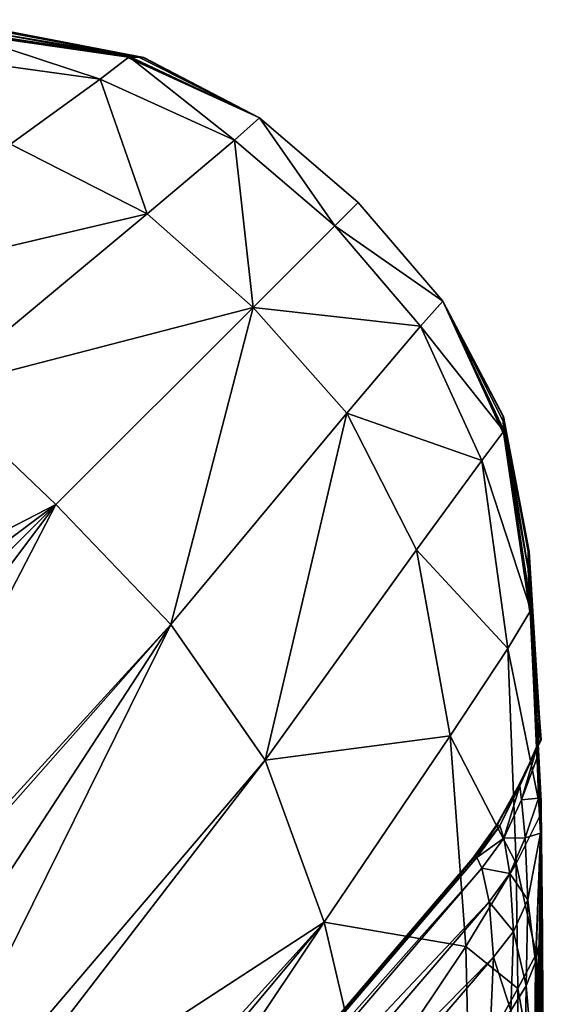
# Model space of a CAD drawing. Header units: millimetres. Extents: x -450 to 450, y -650 to 650.
# Tile 367 of 367: x 441 to 450, y 633 to 650. Entities that reach past the tile are written whole.
import ezdxf

# ---------------------------------------------------------------- set-up
doc = ezdxf.new("R2010")
doc.units = ezdxf.units.MM
doc.layers.add('W', color=7, linetype='Continuous', true_color=0x06873a)

msp = doc.modelspace()

# ---------------------------------------------------------------- meshes
at = {"layer": 'W', "color": 46, "true_color": 0x876e08}
mesh = msp.add_polyface(dxfattribs=at)
corners = [(436.599, 650.143, 313.533), (435.751, 649.715, 313.533), (439.418, 649.572, 313.533), (440.069, 649.969, 313.533), (437.099, 649.766, 288.923), (437.092, 649.769, 291.974), (437.847, 650.131, 292.289), (437.099, 649.766, 261.75), (437.857, 650.143, 289.215), (436.404, 649.381, 288.651), (443.122, 649.507, 313.533), (443.139, 649.507, 312.682), (440.134, 649.968, 312.682), (443.129, 649.507, 310.301), (440.095, 649.97, 310.076), (437.099, 649.766, 207.023), (437.857, 650.143, 261.981), (437.099, 649.766, 158.517), (437.857, 650.143, 207.149), (437.071, 649.777, 294.34), (436.392, 649.436, 294.048), (436.182, 649.506, 296.03), (436.836, 649.807, 296.293), (437.817, 650.095, 294.646), (436.188, 649.872, 298.109), (436.862, 650.095, 298.357), (441.07, 649.939, 261.959), (443.373, 649.5, 261.938), (443.373, 649.5, 207.111), (441.07, 649.94, 207.129), (443.373, 649.5, 158.517), (441.07, 649.939, 158.517), (443.373, 649.495, 295.524), (441.073, 649.92, 295.214), (440.768, 649.924, 298.652), (443.373, 649.498, 292.566), (441.071, 649.935, 292.464), (443.373, 649.5, 289.23), (441.07, 649.939, 289.225), (443.067, 649.509, 304.858), (439.848, 649.976, 303.959), (443.297, 649.496, 299.242), (436.599, 650.143, 3.5), (440.069, 649.969, 3.5), (439.418, 649.572, 3.5), (435.751, 649.716, 3.5), (437.847, 650.131, 24.744), (437.092, 649.769, 25.06), (437.099, 649.766, 28.111), (436.404, 649.381, 28.383), (437.857, 650.143, 27.819), (437.099, 649.766, 55.283), (440.095, 649.97, 6.958), (443.129, 649.507, 6.733), (443.139, 649.507, 4.351), (440.134, 649.969, 4.351), (443.122, 649.507, 3.5), (437.857, 650.142, 55.052), (437.099, 649.766, 110.011), (437.857, 650.143, 109.885), (437.071, 649.777, 22.694), (436.836, 649.807, 20.74), (437.817, 650.095, 22.388), (436.182, 649.506, 21.004), (436.392, 649.436, 22.985), (436.188, 649.872, 18.925), (436.862, 650.095, 18.677), (443.373, 649.5, 109.922), (441.07, 649.94, 109.905), (443.373, 649.5, 55.095), (441.07, 649.939, 55.075), (441.073, 649.92, 21.82), (441.071, 649.934, 24.569), (443.373, 649.498, 24.468), (440.768, 649.924, 18.381), (443.373, 649.495, 21.51), (443.373, 649.5, 27.804), (441.07, 649.939, 27.809), (443.297, 649.496, 17.791), (443.067, 649.509, 12.175), (439.848, 649.976, 13.075)]
mesh.append_faces([[corners[k] for k in face] for face in [(0, 1, 2), (2, 3, 0), (4, 5, 6), (7, 4, 8), (5, 4, 9), (10, 11, 12), (12, 3, 10), (11, 13, 14), (14, 12, 11), (15, 7, 16), (17, 15, 18), (6, 5, 19), (20, 19, 5), (21, 22, 19), (23, 19, 22), (24, 22, 21), (22, 24, 25), (26, 27, 28), (28, 29, 26), (30, 31, 29), (29, 28, 30), (32, 33, 34), (35, 36, 33), (36, 35, 37), (37, 38, 36), (27, 26, 38), (38, 37, 27), (13, 39, 40), (40, 14, 13), (39, 41, 34), (34, 40, 39), (42, 43, 44), (44, 45, 42), (46, 47, 48), (49, 48, 47), (50, 48, 51), (52, 53, 54), (54, 55, 52), (56, 43, 55), (55, 54, 56), (57, 51, 58), (59, 58, 17), (60, 47, 46), (61, 60, 62), (60, 61, 63), (47, 60, 64), (63, 61, 65), (66, 65, 61), (30, 67, 68), (68, 31, 30), (67, 69, 70), (70, 68, 67), (71, 72, 73), (74, 71, 75), (69, 76, 77), (77, 70, 69), (76, 73, 72), (72, 77, 76), (78, 79, 80), (80, 74, 78), (79, 53, 52), (52, 80, 79)]], dxfattribs={"vtx2": -1, "color": 46})
mesh = msp.add_polyface(dxfattribs=at)
corners = [(437.925, 648.591, 313.533), (439.418, 649.572, 313.533), (435.751, 649.715, 313.533), (441.099, 648.018, 313.533), (442.626, 649.13, 313.533), (443.122, 649.507, 313.533), (440.069, 649.969, 313.533), (445.235, 645.234, 313.533), (443.429, 646.832, 313.533), (439.823, 643.829, 313.533), (441.871, 641.871, 313.533), (437.509, 645.439, 313.533), (436.404, 649.381, 261.544), (436.404, 649.381, 288.651), (437.099, 649.766, 288.923), (437.099, 649.766, 261.75), (436.401, 649.394, 291.672), (437.092, 649.769, 291.974), (434.749, 646.442, 313.533), (444.915, 648.087, 313.533), (435.84, 648.994, 291.398), (435.836, 648.977, 288.42), (436.404, 649.38, 158.517), (436.404, 649.38, 206.911), (437.099, 649.766, 207.023), (437.099, 649.766, 158.517), (435.836, 648.977, 206.831), (435.836, 648.977, 158.517), (436.392, 649.436, 294.048), (437.071, 649.777, 294.34), (436.182, 649.506, 296.03), (440.768, 649.924, 298.652), (443.297, 649.496, 299.242), (443.373, 649.495, 295.524), (441.073, 649.92, 295.214), (443.373, 649.498, 292.566), (443.829, 639.824, 313.533), (440.069, 649.969, 3.5), (443.122, 649.507, 3.5), (442.626, 649.13, 3.5), (439.418, 649.572, 3.5), (441.099, 648.018, 3.5), (437.925, 648.591, 3.5), (435.751, 649.716, 3.5), (437.509, 645.439, 3.5), (443.429, 646.832, 3.5), (439.823, 643.829, 3.5), (445.235, 645.234, 3.5), (441.871, 641.871, 3.5), (432.188, 636.863, 3.5), (437.092, 649.769, 25.06), (436.401, 649.394, 25.361), (436.404, 649.381, 28.383), (436.404, 649.381, 55.49), (437.099, 649.766, 55.283), (437.099, 649.766, 28.111), (434.749, 646.442, 3.5), (444.915, 648.088, 3.5), (435.836, 648.977, 28.614), (435.84, 648.994, 25.635), (436.404, 649.38, 110.122), (437.099, 649.766, 110.011), (435.836, 648.976, 110.202), (436.182, 649.506, 21.004), (436.392, 649.436, 22.985), (437.071, 649.777, 22.694), (443.373, 649.498, 24.468), (443.373, 649.495, 21.51), (441.073, 649.92, 21.82), (443.297, 649.496, 17.791), (440.768, 649.924, 18.381), (443.829, 639.824, 3.5)]
mesh.append_faces([[corners[k] for k in face] for face in [(0, 1, 2), (3, 4, 1), (1, 0, 3), (4, 5, 6), (6, 1, 4), (7, 8, 9), (9, 10, 7), (8, 3, 11), (11, 9, 8), (12, 13, 14), (14, 15, 12), (13, 16, 17), (11, 3, 0), (0, 18, 11), (5, 4, 19), (4, 3, 8), (8, 19, 4), (20, 16, 13), (21, 13, 12), (22, 23, 24), (24, 25, 22), (23, 12, 15), (15, 24, 23), (12, 23, 26), (23, 22, 27), (17, 16, 28), (29, 28, 30), (28, 16, 20), (31, 32, 33), (34, 33, 35), (7, 10, 36), (37, 38, 39), (39, 40, 37), (41, 42, 40), (40, 39, 41), (43, 40, 42), (44, 41, 45), (45, 46, 44), (47, 48, 46), (46, 45, 47), (49, 46, 48), (50, 51, 52), (53, 54, 55), (55, 52, 53), (42, 41, 44), (44, 56, 42), (45, 41, 39), (57, 39, 38), (53, 52, 58), (52, 51, 59), (54, 53, 60), (60, 61, 54), (22, 25, 61), (61, 60, 22), (62, 60, 53), (27, 22, 60), (63, 64, 65), (64, 51, 50), (59, 51, 64), (66, 67, 68), (67, 69, 70), (71, 48, 47)]], dxfattribs={"vtx2": -1, "color": 46})
mesh = msp.add_polyface(dxfattribs=at)
corners = [(443.122, 649.507, 313.533), (445.342, 648.469, 313.533), (445.342, 648.469, 312.682), (443.139, 649.507, 312.682), (447.025, 647.025, 312.682), (447.025, 647.025, 310.376), (445.342, 648.469, 310.376), (443.129, 649.507, 310.301), (445.342, 648.469, 289.225), (445.342, 648.47, 292.598), (447.025, 647.025, 292.596), (443.373, 649.5, 261.938), (443.373, 649.5, 289.23), (445.342, 648.47, 261.921), (443.373, 649.498, 292.566), (445.342, 648.469, 305.158), (443.297, 649.496, 299.242), (443.067, 649.509, 304.858), (445.342, 648.47, 299.439), (445.235, 645.234, 313.533), (446.624, 646.624, 313.533), (444.915, 648.087, 313.533), (443.429, 646.832, 313.533), (445.342, 648.469, 207.099), (447.025, 647.025, 261.914), (445.342, 648.47, 158.517), (447.025, 647.025, 207.094), (443.373, 649.5, 158.517), (443.373, 649.5, 207.111), (445.342, 648.47, 295.627), (447.025, 647.025, 299.439), (447.025, 647.025, 295.627), (443.373, 649.495, 295.524), (443.122, 649.507, 3.5), (443.139, 649.507, 4.351), (445.342, 648.469, 4.351), (445.342, 648.47, 3.5), (443.129, 649.507, 6.733), (445.342, 648.47, 6.658), (447.025, 647.025, 6.658), (447.025, 647.025, 4.351), (445.342, 648.47, 24.436), (443.373, 649.498, 24.468), (443.373, 649.5, 27.804), (445.342, 648.47, 27.809), (443.373, 649.5, 55.095), (445.342, 648.47, 55.112), (447.025, 647.025, 27.814), (443.067, 649.509, 12.175), (445.342, 648.47, 11.875), (443.297, 649.496, 17.791), (445.342, 648.47, 17.594), (445.235, 645.234, 3.5), (443.429, 646.832, 3.5), (444.915, 648.088, 3.5), (446.624, 646.624, 3.5), (442.626, 649.13, 3.5), (447.025, 647.025, 55.12), (445.342, 648.47, 109.935), (443.373, 649.5, 109.922), (447.025, 647.025, 109.94), (443.373, 649.495, 21.51), (445.342, 648.47, 21.406)]
mesh.append_faces([[corners[k] for k in face] for face in [(0, 1, 2), (2, 3, 0), (4, 2, 1), (5, 6, 2), (6, 7, 3), (3, 2, 6), (8, 9, 10), (11, 12, 8), (8, 13, 11), (12, 14, 9), (9, 8, 12), (15, 6, 5), (16, 17, 15), (15, 18, 16), (17, 7, 6), (6, 15, 17), (19, 20, 21), (21, 22, 19), (1, 21, 20), (21, 1, 0), (23, 13, 24), (25, 23, 26), (27, 28, 23), (23, 25, 27), (28, 11, 13), (13, 23, 28), (29, 18, 30), (9, 29, 31), (14, 32, 29), (29, 9, 14), (32, 16, 18), (18, 29, 32), (33, 34, 35), (35, 36, 33), (34, 37, 38), (38, 35, 34), (35, 38, 39), (36, 35, 40), (41, 42, 43), (43, 44, 41), (45, 46, 44), (44, 43, 45), (47, 44, 46), (38, 37, 48), (48, 49, 38), (50, 51, 49), (49, 48, 50), (52, 53, 54), (54, 55, 52), (56, 54, 53), (33, 36, 54), (55, 54, 36), (57, 46, 58), (46, 45, 59), (59, 58, 46), (27, 25, 58), (58, 59, 27), (60, 58, 25), (51, 50, 61), (61, 62, 51), (42, 41, 62), (62, 61, 42)]], dxfattribs={"vtx2": -1, "color": 46})
mesh = msp.add_polyface(dxfattribs=at)
corners = [(411.183, 625.17, 313.533), (413.18, 620.326, 313.533), (439.823, 643.829, 313.533), (437.509, 645.439, 313.533), (415.954, 615.954, 313.533), (441.871, 641.871, 313.533), (407.085, 633.231, 313.533), (431.766, 647.142, 313.533), (429.085, 647.249, 313.533), (409.144, 629.363, 313.533), (434.749, 646.442, 313.533), (435.836, 648.977, 288.42), (428.081, 642.367, 286.044), (428.085, 642.381, 288.984), (435.836, 648.977, 261.385), (428.081, 642.367, 259.332), (431.095, 649.202, 301.505), (423.329, 642.576, 298.964), (420.815, 642.564, 299.265), (427.919, 642.504, 293.316), (427.355, 642.624, 295.144), (435.092, 649.256, 297.644), (426.422, 642.702, 296.753), (434.148, 649.33, 299.267), (428.081, 642.366, 158.517), (428.081, 642.367, 205.664), (435.836, 648.977, 206.831), (435.836, 648.977, 158.517), (405.824, 623.363, 202.292), (405.824, 623.363, 158.517), (428.097, 642.425, 291.335), (435.85, 649.046, 293.787), (435.668, 649.134, 295.798), (405.814, 623.369, 282.258), (425.139, 642.654, 298.077), (432.86, 649.273, 300.611), (405.824, 623.363, 279.339), (420.326, 613.18, 313.533), (443.829, 639.824, 313.533), (429.824, 638.889, 3.5), (437.509, 645.439, 3.5), (439.823, 643.829, 3.5), (432.188, 636.863, 3.5), (427.53, 643.644, 3.5), (421.926, 641.617, 3.5), (429.085, 647.249, 3.5), (431.766, 647.142, 3.5), (418.33, 641.719, 3.5), (425.996, 647.314, 3.5), (427.438, 640.325, 3.5), (434.749, 646.442, 3.5), (428.085, 642.381, 28.05), (428.081, 642.367, 30.989), (435.836, 648.977, 28.614), (428.081, 642.366, 57.701), (435.836, 648.977, 55.648), (420.815, 642.564, 17.769), (423.329, 642.576, 18.07), (431.095, 649.202, 15.529), (434.148, 649.33, 17.766), (426.422, 642.702, 20.28), (427.355, 642.624, 21.889), (435.092, 649.256, 19.39), (427.919, 642.504, 23.717), (428.081, 642.367, 111.37), (435.836, 648.976, 110.202), (405.824, 623.363, 114.742), (435.668, 649.134, 21.236), (428.097, 642.425, 25.698), (435.85, 649.046, 23.246), (405.814, 623.369, 34.775), (425.139, 642.654, 18.957), (432.86, 649.273, 16.423), (405.824, 623.363, 37.694), (413.541, 627.442, 3.5), (416.009, 625.864, 3.5), (418.614, 623.719, 3.5), (434.534, 634.534, 3.5), (421.228, 621.228, 3.5), (436.863, 632.188, 3.5), (423.719, 618.615, 3.5), (438.889, 629.824, 3.5), (425.864, 616.009, 3.5)]
mesh.append_faces([[corners[k] for k in face] for face in [(0, 1, 2), (2, 3, 0), (1, 4, 5), (5, 2, 1), (6, 7, 8), (9, 10, 7), (0, 3, 10), (11, 12, 13), (14, 15, 12), (16, 17, 18), (19, 20, 21), (20, 22, 23), (24, 25, 26), (26, 27, 24), (25, 15, 14), (15, 25, 28), (25, 24, 29), (13, 30, 31), (30, 19, 32), (30, 13, 33), (22, 34, 35), (34, 17, 16), (33, 13, 12), (36, 12, 15), (37, 38, 5), (39, 40, 41), (41, 42, 39), (43, 44, 45), (45, 46, 43), (44, 47, 48), (48, 45, 44), (39, 49, 50), (50, 40, 39), (49, 43, 46), (46, 50, 49), (51, 52, 53), (52, 54, 55), (55, 53, 52), (56, 57, 58), (59, 60, 61), (62, 61, 63), (55, 54, 64), (64, 65, 55), (24, 27, 65), (65, 64, 24), (66, 64, 54), (29, 24, 64), (67, 63, 68), (69, 68, 51), (70, 51, 68), (58, 57, 71), (72, 71, 60), (54, 52, 73), (52, 51, 70), (43, 49, 74), (49, 39, 75), (39, 42, 76), (76, 75, 39), (42, 77, 78), (78, 76, 42), (77, 79, 80), (79, 81, 82)]], dxfattribs={"vtx2": -1, "color": 46})
mesh = msp.add_polyface(dxfattribs=at)
corners = [(445.342, 648.469, 313.533), (447.025, 647.025, 313.533), (447.025, 647.025, 312.682), (445.342, 648.469, 312.682), (447.025, 647.025, 310.376), (447.025, 647.025, 292.596), (447.025, 647.025, 289.22), (445.342, 648.469, 289.225), (447.025, 647.025, 261.914), (445.342, 648.47, 261.921), (447.025, 647.025, 305.158), (445.342, 648.469, 305.158), (447.025, 647.025, 299.439), (445.342, 648.47, 299.439), (446.624, 646.624, 313.533), (447.025, 647.025, 207.094), (445.342, 648.469, 207.099), (447.025, 647.025, 158.517), (445.342, 648.47, 158.517), (447.025, 647.025, 295.627), (445.342, 648.47, 295.627), (445.342, 648.47, 292.598), (448.469, 645.342, 312.682), (448.469, 645.342, 313.533), (448.469, 645.342, 292.598), (448.469, 645.342, 289.225), (448.469, 645.342, 261.921), (448.469, 645.342, 305.158), (448.469, 645.342, 299.439), (448.469, 645.342, 207.099), (448.469, 645.342, 158.517), (448.469, 645.342, 295.627), (447.025, 647.025, 6.658), (447.025, 647.025, 4.351), (445.342, 648.469, 4.351), (447.025, 647.025, 3.5), (445.342, 648.47, 3.5), (447.025, 647.025, 24.437), (445.342, 648.47, 24.436), (445.342, 648.47, 27.809), (447.025, 647.025, 27.814), (445.342, 648.47, 55.112), (447.025, 647.025, 55.12), (445.342, 648.47, 6.658), (445.342, 648.47, 11.875), (447.025, 647.025, 11.875), (445.342, 648.47, 17.594), (447.025, 647.025, 17.594), (446.624, 646.624, 3.5), (445.342, 648.47, 109.935), (447.025, 647.025, 109.94), (445.342, 648.47, 21.406), (447.025, 647.025, 21.406), (448.469, 645.342, 3.5), (448.469, 645.342, 4.351), (448.469, 645.342, 6.658), (448.469, 645.342, 27.809), (448.469, 645.342, 24.436), (448.469, 645.342, 55.112), (448.469, 645.342, 11.875), (448.469, 645.342, 17.594), (448.469, 645.342, 109.935), (448.469, 645.342, 21.406)]
mesh.append_faces([[corners[k] for k in face] for face in [(0, 1, 2), (3, 2, 4), (5, 6, 7), (6, 8, 9), (9, 7, 6), (4, 10, 11), (10, 12, 13), (13, 11, 10), (14, 1, 0), (8, 15, 16), (15, 17, 18), (12, 19, 20), (19, 5, 21), (4, 2, 22), (2, 1, 23), (5, 24, 25), (25, 6, 5), (26, 8, 6), (6, 25, 26), (27, 10, 4), (28, 12, 10), (23, 1, 14), (29, 15, 8), (30, 17, 15), (12, 28, 31), (31, 19, 12), (24, 5, 19), (32, 33, 34), (33, 35, 36), (37, 38, 39), (39, 40, 37), (41, 42, 40), (32, 43, 44), (44, 45, 32), (46, 47, 45), (45, 44, 46), (36, 35, 48), (49, 50, 42), (18, 17, 50), (47, 46, 51), (51, 52, 47), (38, 37, 52), (52, 51, 38), (53, 35, 33), (33, 54, 53), (32, 55, 54), (54, 33, 32), (37, 40, 56), (56, 57, 37), (40, 42, 58), (32, 45, 59), (59, 55, 32), (45, 47, 60), (60, 59, 45), (48, 35, 53), (42, 50, 61), (61, 58, 42), (50, 17, 30), (30, 61, 50), (47, 52, 62), (62, 60, 47), (52, 37, 57), (57, 62, 52)]], dxfattribs={"vtx2": -1, "color": 46})
mesh = msp.add_polyface(dxfattribs=at)
corners = [(443.829, 639.824, 313.533), (446.832, 643.429, 313.533), (445.235, 645.234, 313.533), (449.507, 643.122, 313.533), (449.507, 643.139, 312.682), (448.469, 645.342, 312.682), (448.469, 645.342, 313.533), (449.507, 643.129, 310.301), (448.469, 645.342, 310.376), (447.025, 647.025, 310.376), (447.025, 647.025, 312.682), (448.469, 645.342, 292.598), (449.498, 643.373, 292.566), (449.5, 643.373, 289.23), (448.469, 645.342, 289.225), (449.5, 643.373, 261.938), (448.469, 645.342, 261.921), (448.469, 645.342, 305.158), (449.509, 643.068, 304.858), (449.496, 643.297, 299.242), (448.469, 645.342, 299.439), (447.025, 647.025, 305.158), (448.087, 644.916, 313.533), (446.624, 646.624, 313.533), (449.13, 642.626, 313.533), (447.025, 647.025, 261.914), (448.469, 645.342, 207.099), (449.5, 643.373, 207.111), (449.5, 643.373, 158.517), (448.469, 645.342, 158.517), (447.025, 647.025, 207.094), (449.495, 643.374, 295.524), (448.469, 645.342, 295.627), (447.025, 647.025, 295.627), (445.235, 645.234, 3.5), (446.832, 643.429, 3.5), (443.829, 639.824, 3.5), (449.507, 643.122, 3.5), (448.469, 645.342, 3.5), (448.469, 645.342, 4.351), (449.507, 643.139, 4.351), (448.469, 645.342, 6.658), (449.507, 643.129, 6.733), (448.469, 645.342, 55.112), (448.469, 645.342, 27.809), (447.025, 647.025, 27.814), (449.5, 643.373, 55.095), (449.5, 643.372, 27.804), (449.498, 643.373, 24.468), (448.469, 645.342, 24.436), (449.496, 643.297, 17.791), (449.509, 643.068, 12.175), (448.469, 645.342, 11.875), (448.469, 645.342, 17.594), (446.624, 646.624, 3.5), (448.087, 644.916, 3.5), (449.13, 642.626, 3.5), (449.5, 643.373, 109.922), (448.469, 645.342, 109.935), (449.495, 643.374, 21.51), (448.469, 645.342, 21.406)]
mesh.append_faces([[corners[k] for k in face] for face in [(0, 1, 2), (3, 4, 5), (5, 6, 3), (4, 7, 8), (8, 5, 4), (5, 8, 9), (6, 5, 10), (11, 12, 13), (13, 14, 11), (15, 16, 14), (14, 13, 15), (9, 8, 17), (8, 7, 18), (18, 17, 8), (19, 20, 17), (17, 18, 19), (21, 17, 20), (2, 1, 22), (22, 23, 2), (24, 22, 1), (3, 6, 22), (22, 24, 3), (23, 22, 6), (25, 16, 26), (16, 15, 27), (27, 26, 16), (28, 29, 26), (26, 27, 28), (30, 26, 29), (20, 19, 31), (31, 32, 20), (12, 11, 32), (32, 31, 12), (33, 32, 11), (34, 35, 36), (37, 38, 39), (39, 40, 37), (41, 42, 40), (40, 39, 41), (43, 44, 45), (46, 47, 44), (44, 43, 46), (47, 48, 49), (49, 44, 47), (50, 51, 52), (52, 53, 50), (51, 42, 41), (41, 52, 51), (34, 54, 55), (55, 35, 34), (38, 55, 54), (37, 56, 55), (55, 38, 37), (35, 55, 56), (28, 57, 58), (58, 29, 28), (57, 46, 43), (43, 58, 57), (48, 59, 60), (60, 49, 48), (59, 50, 53), (53, 60, 59)]], dxfattribs={"vtx2": -1, "color": 46})
mesh = msp.add_polyface(dxfattribs=at)
corners = [(449.969, 640.069, 313.533), (449.507, 643.122, 313.533), (449.13, 642.626, 313.533), (449.572, 639.418, 313.533), (448.018, 641.098, 313.533), (445.439, 637.509, 313.533), (446.832, 643.429, 313.533), (443.829, 639.824, 313.533), (449.971, 640.095, 310.076), (449.507, 643.129, 310.301), (449.507, 643.139, 312.682), (449.969, 640.134, 312.682), (449.939, 641.07, 207.129), (449.939, 641.07, 261.959), (450.055, 639.125, 261.976), (449.939, 641.07, 158.517), (450.055, 639.125, 207.144), (449.5, 643.373, 158.517), (449.5, 643.373, 207.111), (449.5, 643.373, 261.938), (449.934, 641.071, 292.464), (449.92, 641.073, 295.214), (450.02, 639.124, 294.885), (449.498, 643.373, 292.566), (449.495, 643.374, 295.524), (449.496, 643.297, 299.242), (449.924, 640.768, 298.653), (449.939, 641.07, 289.225), (450.046, 639.125, 292.357), (450.055, 639.125, 289.217), (449.5, 643.373, 289.23), (449.509, 643.068, 304.858), (449.976, 639.849, 303.959), (448.018, 641.099, 3.5), (449.13, 642.626, 3.5), (449.572, 639.418, 3.5), (449.507, 643.122, 3.5), (449.969, 640.069, 3.5), (446.832, 643.429, 3.5), (445.439, 637.509, 3.5), (443.829, 639.824, 3.5), (449.507, 643.139, 4.351), (449.969, 640.134, 4.351), (449.507, 643.129, 6.733), (449.971, 640.095, 6.958), (450.055, 639.125, 55.058), (449.939, 641.07, 55.075), (449.939, 641.07, 109.905), (449.5, 643.373, 55.095), (449.5, 643.373, 109.922), (450.055, 639.125, 109.89), (449.924, 640.768, 18.381), (449.496, 643.297, 17.791), (449.495, 643.374, 21.51), (449.92, 641.073, 21.82), (449.498, 643.373, 24.468), (449.935, 641.071, 24.569), (450.02, 639.124, 22.149), (450.046, 639.125, 24.676), (449.939, 641.07, 27.809), (449.5, 643.372, 27.804), (450.055, 639.125, 27.816), (449.509, 643.068, 12.175), (449.976, 639.849, 13.075)]
mesh.append_faces([[corners[k] for k in face] for face in [(0, 1, 2), (2, 3, 0), (3, 2, 4), (5, 4, 6), (6, 7, 5), (8, 9, 10), (10, 11, 8), (1, 0, 11), (11, 10, 1), (6, 4, 2), (12, 13, 14), (15, 12, 16), (17, 18, 12), (12, 15, 17), (18, 19, 13), (13, 12, 18), (20, 21, 22), (23, 24, 21), (21, 20, 23), (24, 25, 26), (26, 21, 24), (27, 20, 28), (13, 27, 29), (19, 30, 27), (27, 13, 19), (30, 23, 20), (20, 27, 30), (25, 31, 32), (32, 26, 25), (31, 9, 8), (8, 32, 31), (33, 34, 35), (34, 36, 37), (37, 35, 34), (38, 33, 39), (39, 40, 38), (36, 41, 42), (42, 37, 36), (41, 43, 44), (44, 42, 41), (34, 33, 38), (45, 46, 47), (46, 48, 49), (49, 47, 46), (17, 15, 47), (47, 49, 17), (50, 47, 15), (51, 52, 53), (53, 54, 51), (55, 56, 54), (54, 53, 55), (57, 54, 56), (58, 56, 59), (56, 55, 60), (60, 59, 56), (48, 46, 59), (59, 60, 48), (61, 59, 46), (43, 62, 63), (63, 44, 43), (62, 52, 51), (51, 63, 62)]], dxfattribs={"vtx2": -1, "color": 46})
mesh = msp.add_polyface(dxfattribs=at)
corners = [(443.829, 639.824, 313.533), (420.326, 613.18, 313.533), (425.17, 611.182, 313.533), (441.871, 641.871, 313.533), (415.954, 615.954, 313.533), (429.363, 609.144, 313.533), (446.442, 634.749, 313.533), (442.701, 626.422, 296.754), (423.586, 604.032, 289.717), (423.515, 604.985, 288.081), (423.431, 605.563, 286.303), (442.504, 627.919, 293.316), (442.624, 627.355, 295.144), (442.367, 628.081, 259.332), (423.363, 605.824, 253.441), (423.363, 605.824, 202.292), (442.366, 628.081, 205.664), (423.362, 605.824, 158.517), (442.366, 628.081, 158.517), (423.387, 605.784, 284.471), (442.425, 628.097, 291.335), (423.369, 605.814, 282.258), (442.381, 628.085, 288.984), (442.576, 623.329, 298.964), (423.57, 600.787, 292.135), (423.591, 602.686, 291.125), (442.653, 625.139, 298.077), (442.366, 628.081, 286.044), (423.363, 605.824, 279.339), (423.565, 598.174, 292.577), (423.588, 577.797, 292.695), (442.564, 620.815, 299.265), (423.515, 604.985, 28.953), (423.587, 604.032, 27.317), (442.701, 626.422, 20.28), (442.624, 627.355, 21.889), (442.504, 627.919, 23.717), (423.431, 605.564, 30.73), (442.367, 628.081, 57.701), (442.367, 628.081, 111.37), (423.363, 605.824, 114.742), (423.363, 605.824, 63.592), (442.425, 628.097, 25.698), (423.387, 605.784, 32.562), (442.381, 628.085, 28.05), (423.369, 605.814, 34.775), (423.59, 602.686, 25.909), (423.57, 600.787, 24.899), (442.576, 623.329, 18.07), (442.653, 625.139, 18.957), (404.191, 579.806, 32.937), (442.367, 628.081, 30.989), (423.363, 605.824, 37.694), (442.564, 620.815, 17.769), (423.565, 598.174, 24.457), (423.588, 577.797, 24.338), (423.719, 618.615, 3.5), (421.228, 621.228, 3.5), (434.534, 634.534, 3.5), (425.864, 616.009, 3.5), (436.863, 632.188, 3.5), (411.433, 601.029, 3.5), (409.312, 603.932, 3.5), (438.889, 629.824, 3.5), (440.325, 627.438, 3.5), (427.442, 613.541, 3.5), (428.445, 610.977, 3.5), (414.002, 595.59, 3.5), (413.006, 598.287, 3.5), (428.866, 608.079, 3.5), (443.644, 627.53, 3.5), (428.982, 604.546, 3.5), (441.617, 621.926, 3.5), (414.51, 589.599, 3.5), (414.391, 592.824, 3.5), (429.07, 600.075, 3.5), (441.719, 618.33, 3.5), (429.111, 578.229, 3.5), (441.723, 613.777, 3.5), (414.698, 585.525, 3.5)]
mesh.append_faces([[corners[k] for k in face] for face in [(0, 1, 2), (3, 4, 1), (2, 5, 6), (7, 8, 9), (10, 11, 12), (12, 9, 10), (13, 14, 15), (15, 16, 13), (17, 18, 16), (16, 15, 17), (11, 10, 19), (19, 20, 11), (21, 22, 20), (20, 19, 21), (23, 24, 25), (26, 25, 8), (13, 27, 28), (28, 14, 13), (27, 22, 21), (21, 28, 27), (29, 24, 23), (30, 29, 31), (32, 33, 34), (35, 36, 37), (37, 32, 35), (38, 39, 40), (40, 41, 38), (39, 18, 17), (17, 40, 39), (36, 42, 43), (43, 37, 36), (42, 44, 45), (45, 43, 42), (46, 47, 48), (33, 46, 49), (47, 46, 50), (45, 44, 51), (51, 52, 45), (38, 41, 52), (52, 51, 38), (53, 54, 55), (48, 47, 54), (56, 57, 58), (59, 56, 60), (56, 59, 61), (57, 56, 62), (63, 64, 65), (65, 59, 63), (66, 65, 64), (67, 68, 65), (65, 66, 67), (59, 65, 68), (69, 66, 70), (71, 69, 72), (73, 74, 69), (69, 71, 73), (74, 67, 66), (66, 69, 74), (75, 71, 76), (77, 75, 78), (79, 73, 71), (71, 75, 79)]], dxfattribs={"vtx2": -1, "color": 46})
mesh = msp.add_polyface(dxfattribs=at)
corners = [(448.018, 641.098, 313.533), (448.591, 637.925, 313.533), (449.572, 639.418, 313.533), (448.858, 634.331, 313.533), (449.715, 635.751, 313.533), (449.769, 637.092, 291.974), (449.394, 636.402, 291.672), (449.38, 636.405, 288.651), (449.766, 637.099, 288.923), (449.38, 636.405, 261.544), (446.442, 634.749, 313.533), (445.439, 637.509, 313.533), (449.744, 633.616, 313.533), (448.977, 635.836, 288.42), (448.977, 635.836, 261.385), (448.994, 635.84, 291.398), (449.669, 634.591, 299.518), (449.33, 634.148, 299.267), (449.256, 635.092, 297.644), (449.607, 635.577, 297.869), (449.134, 635.668, 295.798), (449.506, 636.182, 296.03), (449.766, 637.099, 261.75), (449.38, 636.404, 206.911), (449.766, 637.099, 207.022), (449.38, 636.404, 158.517), (448.977, 635.837, 206.831), (448.976, 635.836, 158.517), (449.436, 636.392, 294.048), (449.777, 637.071, 294.339), (449.046, 635.851, 293.787), (441.871, 641.871, 3.5), (434.534, 634.534, 3.5), (432.188, 636.863, 3.5), (449.715, 635.751, 3.5), (448.858, 634.331, 3.5), (448.592, 637.926, 3.5), (449.572, 639.418, 3.5), (448.018, 641.099, 3.5), (443.829, 639.824, 3.5), (445.439, 637.509, 3.5), (438.889, 629.824, 3.5), (436.863, 632.188, 3.5), (449.38, 636.405, 55.49), (449.38, 636.405, 28.383), (449.766, 637.099, 28.111), (449.394, 636.401, 25.361), (449.769, 637.092, 25.06), (446.442, 634.749, 3.5), (449.744, 633.616, 3.5), (448.994, 635.84, 25.635), (448.976, 635.836, 28.614), (448.976, 635.836, 55.648), (449.669, 634.591, 17.516), (449.607, 635.577, 19.165), (449.256, 635.092, 19.39), (449.33, 634.148, 17.766), (449.506, 636.183, 21.004), (449.134, 635.668, 21.236), (449.38, 636.404, 110.122), (449.766, 637.099, 110.011), (449.766, 637.099, 55.283), (448.976, 635.836, 110.202), (449.436, 636.392, 22.985), (449.777, 637.071, 22.694), (449.046, 635.85, 23.246)]
mesh.append_faces([[corners[k] for k in face] for face in [(0, 1, 2), (1, 3, 4), (4, 2, 1), (5, 6, 7), (8, 7, 9), (3, 1, 10), (1, 0, 11), (11, 10, 1), (12, 4, 3), (9, 7, 13), (13, 14, 9), (7, 6, 15), (15, 13, 7), (16, 17, 18), (18, 19, 16), (20, 21, 19), (19, 18, 20), (22, 9, 23), (24, 23, 25), (9, 14, 26), (26, 23, 9), (27, 25, 23), (23, 26, 27), (21, 28, 29), (28, 6, 5), (21, 20, 30), (30, 28, 21), (15, 6, 28), (28, 30, 15), (31, 32, 33), (34, 35, 36), (36, 37, 34), (37, 36, 38), (39, 40, 41), (42, 32, 31), (31, 39, 42), (43, 44, 45), (44, 46, 47), (48, 36, 35), (40, 38, 36), (36, 48, 40), (35, 34, 49), (50, 46, 44), (44, 51, 50), (43, 52, 51), (51, 44, 43), (53, 54, 55), (55, 56, 53), (54, 57, 58), (58, 55, 54), (25, 59, 60), (59, 43, 61), (43, 59, 62), (62, 52, 43), (59, 25, 27), (27, 62, 59), (47, 46, 63), (64, 63, 57), (57, 63, 65), (65, 58, 57), (63, 46, 50), (50, 65, 63)]], dxfattribs={"vtx2": -1, "color": 46})
mesh = msp.add_polyface(dxfattribs=at)
corners = [(450.143, 636.599, 313.533), (449.969, 640.069, 313.533), (449.572, 639.418, 313.533), (449.715, 635.751, 313.533), (450.131, 637.847, 292.29), (449.769, 637.092, 291.974), (449.766, 637.099, 288.923), (449.38, 636.405, 288.651), (449.38, 636.405, 261.544), (449.766, 637.099, 261.75), (450.142, 637.857, 289.215), (450.06, 634.202, 313.321), (449.744, 633.616, 313.533), (450.142, 637.857, 261.981), (449.766, 637.099, 207.022), (449.38, 636.404, 206.911), (449.38, 636.404, 158.517), (449.766, 637.099, 158.517), (450.142, 637.857, 207.149), (450.095, 637.818, 294.646), (449.777, 637.071, 294.339), (450.072, 637.558, 296.572), (449.807, 636.836, 296.293), (449.506, 636.182, 296.03), (449.436, 636.392, 294.048), (449.669, 634.591, 299.518), (449.918, 635.129, 299.764), (449.886, 633.663, 301.238), (449.872, 636.188, 298.109), (449.607, 635.577, 297.869), (450.095, 636.862, 298.357), (450.131, 636.268, 299.72), (450.01, 638.868, 297.286), (450.02, 639.124, 294.885), (449.92, 641.073, 295.214), (449.924, 640.768, 298.653), (450.046, 639.125, 292.357), (449.934, 641.071, 292.464), (450.052, 638.102, 300.049), (449.976, 639.849, 303.959), (450.142, 636.599, 3.5), (449.715, 635.751, 3.5), (449.572, 639.418, 3.5), (449.969, 640.069, 3.5), (449.766, 637.099, 28.111), (449.769, 637.092, 25.06), (450.131, 637.847, 24.744), (449.766, 637.099, 55.283), (450.143, 637.857, 27.819), (449.38, 636.405, 55.49), (449.38, 636.405, 28.383), (450.06, 634.202, 3.713), (449.744, 633.616, 3.5), (449.766, 637.099, 110.011), (450.142, 637.857, 55.052), (450.142, 637.857, 109.885), (449.38, 636.404, 110.122), (449.777, 637.071, 22.694), (450.095, 637.818, 22.388), (449.436, 636.392, 22.985), (449.506, 636.183, 21.004), (449.807, 636.836, 20.74), (450.072, 637.558, 20.461), (449.886, 633.663, 15.795), (449.918, 635.129, 17.269), (449.669, 634.591, 17.516), (449.607, 635.577, 19.165), (449.872, 636.188, 18.925), (450.131, 636.268, 17.314), (450.095, 636.862, 18.677), (450.01, 638.868, 19.747), (449.924, 640.768, 18.381), (449.92, 641.073, 21.82), (450.02, 639.124, 22.149), (449.935, 641.071, 24.569), (450.046, 639.125, 24.676), (450.052, 638.102, 16.984), (449.976, 639.849, 13.075)]
mesh.append_faces([[corners[k] for k in face] for face in [(0, 1, 2), (2, 3, 0), (4, 5, 6), (7, 6, 5), (8, 9, 6), (10, 6, 9), (11, 0, 3), (3, 12, 11), (13, 9, 14), (15, 14, 9), (16, 17, 14), (18, 14, 17), (4, 19, 20), (20, 5, 4), (19, 21, 22), (22, 20, 19), (20, 22, 23), (5, 20, 24), (25, 26, 27), (23, 22, 28), (28, 29, 23), (22, 21, 30), (30, 28, 22), (31, 26, 28), (26, 25, 29), (29, 28, 26), (32, 33, 34), (34, 35, 32), (33, 36, 37), (38, 32, 35), (35, 39, 38), (40, 41, 42), (42, 43, 40), (44, 45, 46), (47, 44, 48), (44, 47, 49), (45, 44, 50), (41, 40, 51), (51, 52, 41), (53, 47, 54), (17, 53, 55), (53, 17, 16), (47, 53, 56), (46, 45, 57), (57, 58, 46), (59, 57, 45), (60, 61, 57), (61, 62, 58), (58, 57, 61), (63, 64, 65), (60, 66, 67), (67, 61, 60), (66, 65, 64), (64, 67, 66), (67, 64, 68), (69, 62, 61), (61, 67, 69), (70, 71, 72), (72, 73, 70), (74, 75, 73), (70, 76, 77), (77, 71, 70)]], dxfattribs={"vtx2": -1, "color": 46})
mesh = msp.add_polyface(dxfattribs=at)
corners = [(450.131, 637.847, 292.29), (450.102, 638.224, 292.309), (450.07, 638.212, 294.723), (450.046, 639.125, 292.357), (450.02, 639.124, 294.885), (450.01, 638.868, 297.286), (450.052, 637.964, 296.727), (450.095, 637.818, 294.646), (450.142, 636.805, 310.652), (449.971, 640.095, 310.076), (449.969, 640.134, 312.682), (450.142, 636.728, 312.682), (449.969, 640.069, 313.533), (450.142, 637.857, 261.981), (450.113, 638.229, 261.981), (450.113, 638.229, 289.215), (450.142, 637.857, 289.215), (450.055, 639.125, 261.976), (450.055, 639.125, 289.217), (450.052, 638.102, 300.049), (450.055, 639.125, 207.144), (449.939, 641.07, 207.129), (450.055, 639.125, 158.517), (449.939, 641.07, 158.517), (449.939, 641.07, 289.225), (449.939, 641.07, 261.959), (450.142, 636.621, 302.009), (449.976, 639.849, 303.959), (450.113, 638.229, 207.149), (450.113, 638.229, 158.517), (450.142, 637.857, 207.149), (450.142, 637.856, 158.517), (450.07, 638.212, 22.31), (450.102, 638.224, 24.725), (450.131, 637.847, 24.744), (450.052, 637.964, 20.306), (450.095, 637.818, 22.388), (450.01, 638.868, 19.747), (450.02, 639.124, 22.149), (450.046, 639.125, 24.676), (449.969, 640.134, 4.351), (449.971, 640.095, 6.958), (450.143, 636.805, 6.382), (449.969, 640.069, 3.5), (450.142, 636.728, 4.351), (450.142, 637.857, 55.052), (450.143, 637.857, 27.819), (450.113, 638.229, 27.819), (450.113, 638.229, 55.052), (450.055, 639.125, 27.816), (450.055, 639.125, 55.058), (450.052, 638.102, 16.984), (449.939, 641.07, 109.905), (450.055, 639.125, 109.89), (449.939, 641.07, 27.809), (449.939, 641.07, 55.075), (449.976, 639.849, 13.075), (450.142, 636.62, 15.025), (450.143, 636.776, 10.77), (450.113, 638.229, 109.885), (450.142, 637.857, 109.885)]
mesh.append_faces([[corners[k] for k in face] for face in [(0, 1, 2), (1, 3, 4), (4, 2, 1), (5, 6, 2), (2, 4, 5), (7, 2, 6), (8, 9, 10), (11, 10, 12), (13, 14, 15), (15, 16, 13), (14, 17, 18), (18, 15, 14), (3, 1, 15), (15, 18, 3), (1, 0, 16), (16, 15, 1), (6, 5, 19), (17, 20, 21), (20, 22, 23), (3, 18, 24), (18, 17, 25), (26, 19, 27), (27, 9, 8), (22, 20, 28), (28, 29, 22), (20, 17, 14), (14, 28, 20), (13, 30, 28), (28, 14, 13), (30, 31, 29), (29, 28, 30), (32, 33, 34), (35, 32, 36), (37, 38, 32), (32, 35, 37), (38, 39, 33), (33, 32, 38), (40, 41, 42), (43, 40, 44), (45, 46, 47), (47, 48, 45), (46, 34, 33), (33, 47, 46), (39, 49, 47), (47, 33, 39), (49, 50, 48), (48, 47, 49), (51, 37, 35), (52, 53, 50), (23, 22, 53), (54, 49, 39), (55, 50, 49), (56, 51, 57), (41, 56, 58), (22, 29, 59), (59, 53, 22), (29, 31, 60), (60, 59, 29), (45, 48, 59), (59, 60, 45), (48, 50, 53), (53, 59, 48)]], dxfattribs={"vtx2": -1, "color": 46})
mesh = msp.add_polyface(dxfattribs=at)
corners = [(450.143, 636.599, 313.533), (450.06, 634.202, 313.321), (450.167, 634.53, 312.682), (450.142, 636.728, 312.682), (450.161, 634.667, 310.85), (450.142, 636.805, 310.652), (450.07, 638.212, 294.723), (450.095, 637.818, 294.646), (450.131, 637.847, 292.29), (450.052, 637.964, 296.727), (450.072, 637.558, 296.572), (449.766, 637.099, 288.923), (450.142, 637.857, 289.215), (449.766, 637.099, 261.75), (450.142, 637.857, 261.981), (449.969, 640.134, 312.682), (449.969, 640.069, 313.533), (450.14, 634.682, 307.056), (450.143, 636.776, 306.263), (450.118, 634.583, 303.382), (450.142, 636.621, 302.009), (449.766, 637.099, 207.022), (450.142, 637.857, 207.149), (449.766, 637.099, 158.517), (450.142, 637.856, 158.517), (449.918, 635.129, 299.764), (450.131, 636.268, 299.72), (450.049, 634.065, 301.558), (450.084, 637.257, 298.59), (450.095, 636.862, 298.357), (450.052, 638.102, 300.049), (450.142, 636.319, 300.383), (449.872, 636.188, 298.109), (450.107, 634.374, 301.911), (449.976, 639.849, 303.959), (450.142, 636.599, 3.5), (450.142, 636.728, 4.351), (450.167, 634.53, 4.351), (450.06, 634.202, 3.713), (450.143, 636.805, 6.382), (450.161, 634.667, 6.183), (450.131, 637.847, 24.744), (450.095, 637.818, 22.388), (450.07, 638.212, 22.31), (450.072, 637.558, 20.461), (450.052, 637.964, 20.306), (450.143, 637.857, 27.819), (449.766, 637.099, 28.111), (450.142, 637.857, 55.052), (449.766, 637.099, 55.283), (449.969, 640.134, 4.351), (449.969, 640.069, 3.5), (450.143, 636.776, 10.77), (450.14, 634.682, 9.977), (450.142, 636.62, 15.025), (450.118, 634.583, 13.651), (450.142, 637.857, 109.885), (449.766, 637.099, 110.011), (450.049, 634.065, 15.476), (450.131, 636.268, 17.314), (449.918, 635.129, 17.269), (450.095, 636.862, 18.677), (450.084, 637.257, 18.443), (450.142, 636.319, 16.651), (450.052, 638.102, 16.984), (449.872, 636.188, 18.925), (450.107, 634.374, 15.122), (449.976, 639.849, 13.075), (449.971, 640.095, 6.958)]
mesh.append_faces([[corners[k] for k in face] for face in [(0, 1, 2), (2, 3, 0), (4, 5, 3), (3, 2, 4), (6, 7, 8), (9, 10, 7), (11, 12, 8), (13, 14, 12), (15, 3, 5), (16, 0, 3), (5, 4, 17), (17, 18, 5), (19, 20, 18), (18, 17, 19), (21, 22, 14), (23, 24, 22), (25, 26, 27), (10, 9, 28), (28, 29, 10), (30, 28, 9), (20, 31, 28), (28, 30, 20), (31, 26, 29), (29, 28, 31), (32, 29, 26), (20, 19, 33), (33, 31, 20), (27, 26, 31), (31, 33, 27), (34, 18, 20), (5, 18, 34), (35, 36, 37), (37, 38, 35), (36, 39, 40), (40, 37, 36), (41, 42, 43), (42, 44, 45), (41, 46, 47), (46, 48, 49), (39, 36, 50), (36, 35, 51), (39, 52, 53), (53, 40, 39), (52, 54, 55), (55, 53, 52), (48, 56, 57), (56, 24, 23), (58, 59, 60), (44, 61, 62), (62, 45, 44), (61, 59, 63), (63, 62, 61), (54, 64, 62), (62, 63, 54), (45, 62, 64), (59, 61, 65), (54, 63, 66), (66, 55, 54), (63, 59, 58), (58, 66, 63), (54, 52, 67), (52, 39, 68)]], dxfattribs={"vtx2": -1, "color": 46})
mesh = msp.add_polyface(dxfattribs=at)
corners = [(425.17, 611.182, 313.533), (445.439, 637.509, 313.533), (443.829, 639.824, 313.533), (447.249, 629.085, 313.534), (447.142, 631.766, 313.533), (433.23, 607.085, 313.533), (448.937, 629.612, 313.533), (448.909, 632.126, 313.533), (447.314, 625.996, 313.533), (446.442, 634.749, 313.533), (429.363, 609.144, 313.533), (442.564, 620.815, 299.265), (442.576, 623.329, 298.964), (449.202, 631.095, 301.505), (449.234, 628.718, 301.781), (449.584, 631.448, 301.898), (449.657, 629.148, 302.212), (449.33, 634.148, 299.267), (442.701, 626.422, 296.754), (442.624, 627.355, 295.144), (449.256, 635.092, 297.644), (442.504, 627.919, 293.316), (447.293, 622.092, 313.533), (448.92, 626.48, 313.533), (450.06, 628.988, 313.321), (450.167, 629.359, 312.682), (450.179, 632.138, 312.682), (450.042, 604.742, 313.321), (450.161, 629.558, 311.056), (450.149, 605.082, 312.682), (450.107, 629.559, 303.503), (450.118, 629.614, 304.809), (450.136, 605.331, 304.848), (450.057, 629.473, 303.076), (450.134, 605.32, 303.535), (449.744, 628.404, 313.533), (450.073, 631.79, 313.321), (449.758, 631.246, 313.533), (442.653, 625.139, 298.077), (449.273, 632.86, 300.611), (449.92, 629.367, 302.645), (449.859, 631.754, 302.281), (450.099, 605.306, 303.093), (449.997, 605.305, 302.645), (450.14, 629.629, 307.879), (450.142, 605.325, 307.904), (443.644, 627.53, 3.5), (447.142, 631.766, 3.5), (447.249, 629.085, 3.5), (441.617, 621.926, 3.5), (448.937, 629.612, 3.5), (447.314, 625.996, 3.5), (448.909, 632.126, 3.5), (441.719, 618.33, 3.5), (440.325, 627.438, 3.5), (449.234, 628.718, 15.252), (449.657, 629.148, 14.821), (449.584, 631.448, 15.136), (449.202, 631.095, 15.529), (442.576, 623.329, 18.07), (442.564, 620.815, 17.769), (442.504, 627.919, 23.717), (442.624, 627.355, 21.889), (449.256, 635.092, 19.39), (442.701, 626.422, 20.28), (449.33, 634.148, 17.766), (448.92, 626.48, 3.5), (447.293, 622.091, 3.5), (450.148, 605.081, 4.351), (450.167, 629.359, 4.351), (450.161, 629.558, 5.978), (450.042, 604.742, 3.713), (450.06, 628.988, 3.713), (450.179, 632.138, 4.351), (450.134, 605.32, 13.498), (450.107, 629.559, 13.531), (450.057, 629.473, 13.958), (450.137, 605.331, 12.186), (450.118, 629.614, 12.224), (450.073, 631.79, 3.713), (449.744, 628.404, 3.5), (449.758, 631.246, 3.5), (442.653, 625.139, 18.957), (449.273, 632.86, 16.423), (449.92, 629.367, 14.389), (449.997, 605.305, 14.389), (450.099, 605.306, 13.941), (449.859, 631.754, 14.752), (450.14, 629.629, 9.154), (450.142, 605.325, 9.13), (428.445, 610.977, 3.5)]
mesh.append_faces([[corners[k] for k in face] for face in [(0, 1, 2), (3, 4, 5), (6, 7, 3), (3, 8, 6), (9, 1, 0), (4, 9, 10), (11, 12, 13), (13, 14, 11), (15, 16, 14), (17, 18, 19), (20, 19, 21), (6, 8, 22), (22, 23, 6), (24, 25, 26), (25, 24, 27), (28, 25, 29), (30, 31, 32), (33, 30, 34), (35, 24, 36), (37, 6, 23), (23, 35, 37), (13, 12, 38), (38, 39, 13), (39, 38, 18), (40, 16, 15), (33, 40, 41), (40, 33, 42), (16, 40, 43), (32, 31, 44), (45, 44, 28), (46, 47, 48), (48, 49, 46), (50, 51, 48), (48, 52, 50), (51, 53, 49), (49, 48, 51), (47, 46, 54), (55, 56, 57), (58, 59, 60), (60, 55, 58), (61, 62, 63), (62, 64, 65), (50, 66, 67), (67, 51, 50), (68, 69, 70), (71, 72, 69), (73, 69, 72), (74, 75, 76), (77, 78, 75), (79, 72, 80), (66, 50, 81), (81, 80, 66), (64, 82, 83), (82, 59, 58), (58, 83, 82), (57, 56, 84), (85, 84, 56), (86, 76, 84), (87, 84, 76), (88, 78, 77), (70, 88, 89), (54, 46, 90)]], dxfattribs={"vtx2": -1, "color": 46})
mesh = msp.add_polyface(dxfattribs=at)
corners = [(448.909, 632.126, 313.533), (448.858, 634.331, 313.533), (447.142, 631.766, 313.533), (447.249, 629.085, 313.534), (446.442, 634.749, 313.533), (449.744, 633.616, 313.533), (448.937, 629.612, 313.533), (449.758, 631.246, 313.533), (442.381, 628.085, 288.984), (442.366, 628.081, 286.044), (448.977, 635.836, 288.42), (448.994, 635.84, 291.398), (442.367, 628.081, 259.332), (448.977, 635.836, 261.385), (449.234, 628.718, 301.781), (449.202, 631.095, 301.505), (449.584, 631.448, 301.898), (442.624, 627.355, 295.144), (449.256, 635.092, 297.644), (449.33, 634.148, 299.267), (442.504, 627.919, 293.316), (449.134, 635.668, 295.798), (442.366, 628.081, 205.664), (448.977, 635.837, 206.831), (442.366, 628.081, 158.517), (448.976, 635.836, 158.517), (449.886, 633.663, 301.238), (449.625, 633.239, 300.93), (449.669, 634.591, 299.518), (449.859, 631.754, 302.281), (442.425, 628.097, 291.335), (449.046, 635.851, 293.787), (449.273, 632.86, 300.611), (442.701, 626.422, 296.754), (449.92, 629.367, 302.645), (438.889, 629.824, 3.5), (436.863, 632.188, 3.5), (443.829, 639.824, 3.5), (447.142, 631.766, 3.5), (448.858, 634.331, 3.5), (448.909, 632.126, 3.5), (447.249, 629.085, 3.5), (446.442, 634.749, 3.5), (440.325, 627.438, 3.5), (445.439, 637.509, 3.5), (449.744, 633.616, 3.5), (449.758, 631.246, 3.5), (448.937, 629.612, 3.5), (442.381, 628.085, 28.05), (448.994, 635.84, 25.635), (448.976, 635.836, 28.614), (442.367, 628.081, 30.989), (448.976, 635.836, 55.648), (442.367, 628.081, 57.701), (449.584, 631.448, 15.136), (449.202, 631.095, 15.529), (449.234, 628.718, 15.252), (449.256, 635.092, 19.39), (449.134, 635.668, 21.236), (442.504, 627.919, 23.717), (449.33, 634.148, 17.766), (442.624, 627.355, 21.889), (442.367, 628.081, 111.37), (448.976, 635.836, 110.202), (449.669, 634.591, 17.516), (449.625, 633.239, 16.103), (449.886, 633.663, 15.795), (449.859, 631.754, 14.752), (442.425, 628.097, 25.698), (449.046, 635.85, 23.246), (449.273, 632.86, 16.423), (442.701, 626.422, 20.28), (449.92, 629.367, 14.389)]
mesh.append_faces([[corners[k] for k in face] for face in [(0, 1, 2), (2, 3, 0), (4, 2, 1), (1, 0, 5), (0, 6, 7), (7, 5, 0), (8, 9, 10), (10, 11, 8), (9, 12, 13), (13, 10, 9), (14, 15, 16), (17, 18, 19), (20, 21, 18), (13, 12, 22), (22, 23, 13), (24, 25, 23), (23, 22, 24), (26, 27, 28), (29, 16, 27), (21, 20, 30), (30, 31, 21), (8, 11, 31), (31, 30, 8), (16, 15, 32), (32, 27, 16), (33, 19, 32), (19, 28, 27), (27, 32, 19), (16, 29, 34), (35, 36, 37), (38, 39, 40), (40, 41, 38), (39, 38, 42), (43, 42, 38), (35, 44, 42), (42, 43, 35), (45, 40, 39), (46, 47, 40), (40, 45, 46), (48, 49, 50), (50, 51, 48), (52, 53, 51), (51, 50, 52), (54, 55, 56), (57, 58, 59), (60, 57, 61), (24, 62, 63), (63, 25, 24), (62, 53, 52), (52, 63, 62), (64, 65, 66), (65, 54, 67), (48, 68, 69), (69, 49, 48), (68, 59, 58), (58, 69, 68), (54, 65, 70), (70, 55, 54), (65, 64, 60), (60, 70, 65), (70, 60, 71), (72, 67, 54)]], dxfattribs={"vtx2": -1, "color": 46})
mesh = msp.add_polyface(dxfattribs=at)
corners = [(450.06, 634.202, 313.321), (450.073, 631.79, 313.321), (450.179, 632.138, 312.682), (450.167, 634.53, 312.682), (450.17, 632.321, 311.001), (450.161, 634.667, 310.85), (450.139, 632.373, 307.658), (450.14, 634.682, 307.056), (450.106, 632.322, 304.426), (450.118, 634.583, 303.382), (449.744, 633.616, 313.533), (449.758, 631.246, 313.533), (450.049, 634.065, 301.558), (449.886, 633.663, 301.238), (449.918, 635.129, 299.764), (450.028, 632.007, 302.669), (449.859, 631.754, 302.281), (449.625, 633.239, 300.93), (450.167, 629.359, 312.682), (450.161, 629.558, 311.056), (450.06, 628.988, 313.321), (450.089, 632.198, 303.073), (450.107, 629.559, 303.503), (450.057, 629.473, 303.076), (450.118, 629.614, 304.809), (449.744, 628.404, 313.533), (450.107, 634.374, 301.911), (450.14, 629.629, 307.879), (450.17, 632.321, 6.033), (450.179, 632.138, 4.351), (450.167, 634.53, 4.351), (450.161, 634.667, 6.183), (450.073, 631.79, 3.713), (450.06, 634.202, 3.713), (450.106, 632.322, 12.608), (450.139, 632.373, 9.375), (450.14, 634.682, 9.977), (450.118, 634.583, 13.651), (449.758, 631.246, 3.5), (449.744, 633.616, 3.5), (449.859, 631.754, 14.752), (449.886, 633.663, 15.795), (449.625, 633.239, 16.103), (450.027, 632.006, 14.364), (450.049, 634.065, 15.476), (449.918, 635.129, 17.269), (450.161, 629.558, 5.978), (450.167, 629.359, 4.351), (450.06, 628.988, 3.713), (450.057, 629.473, 13.958), (450.107, 629.559, 13.531), (450.089, 632.198, 13.96), (450.118, 629.614, 12.224), (449.744, 628.404, 3.5), (450.107, 634.374, 15.122), (450.14, 629.629, 9.154)]
mesh.append_faces([[corners[k] for k in face] for face in [(0, 1, 2), (2, 3, 0), (4, 5, 3), (3, 2, 4), (5, 4, 6), (6, 7, 5), (8, 9, 7), (7, 6, 8), (1, 0, 10), (10, 11, 1), (12, 13, 14), (15, 16, 13), (13, 12, 15), (17, 13, 16), (4, 2, 18), (18, 19, 4), (2, 1, 20), (15, 21, 22), (22, 23, 15), (21, 8, 24), (24, 22, 21), (1, 11, 25), (16, 15, 23), (9, 8, 21), (21, 26, 9), (15, 12, 26), (26, 21, 15), (24, 8, 6), (6, 27, 24), (4, 19, 27), (27, 6, 4), (28, 29, 30), (30, 31, 28), (29, 32, 33), (33, 30, 29), (34, 35, 36), (36, 37, 34), (35, 28, 31), (31, 36, 35), (32, 38, 39), (39, 33, 32), (40, 41, 42), (43, 44, 41), (41, 40, 43), (45, 41, 44), (28, 46, 47), (47, 29, 28), (48, 32, 29), (43, 49, 50), (50, 51, 43), (52, 34, 51), (51, 50, 52), (53, 38, 32), (49, 43, 40), (43, 51, 54), (54, 44, 43), (51, 34, 37), (37, 54, 51), (28, 35, 55), (55, 46, 28), (35, 34, 52), (52, 55, 35)]], dxfattribs={"vtx2": -1, "color": 46})

doc.saveas('drawing.dxf')
